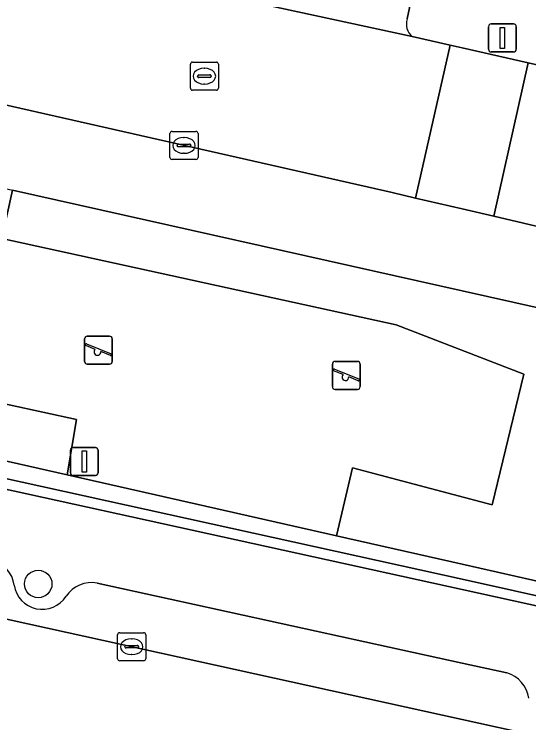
# Model space of a CAD drawing. Extents: x 162172 to 163187, y 382874 to 383685.
# Drawn here: x 162984.04 to 163002.38, y 383081.93 to 383107.2 of the extents above; entities that cross this region are included whole.
import ezdxf

# ---------------------------------------------------------------- set-up
doc = ezdxf.new("R2010")
doc.units = 0
for name, color, linetype in [('IMGEO_Boom', 7, 'Continuous'), ('IMGEO_Groenvoorziening', 7, 'Continuous'), ('IMGEO_Haag', 7, 'Continuous'), ('IMGEO_Hek', 7, 'Continuous'), ('IMGEO_Kolk', 7, 'Continuous'), ('IMGEO_Lichtmast', 7, 'Continuous'), ('IMGEO_Parkeervlak_open', 7, 'Continuous'), ('IMGEO_Rijbaan_lokaal_open', 7, 'Continuous'), ('IMGEO_Rioolput', 7, 'Continuous'), ('IMGEO_Speelvoorziening', 7, 'Continuous'), ('IMGEO_Terreindeel_zand', 7, 'Continuous'), ('IMGEO_Verkeersbordpaal', 7, 'Continuous'), ('IMGEO_Voetpad_open', 7, 'Continuous')]:
    doc.layers.add(name, color=color, linetype=linetype)

msp = doc.modelspace()

# ---------------------------------------------------------------- linework, layer by layer
at = {"layer": 'IMGEO_Boom'}
msp.add_circle((162984.894, 383086.88), 0.489, dxfattribs=at)
at = {"layer": 'IMGEO_Groenvoorziening'}
for points in [[(163007.118, 383095.739), (163000, 383097.338), (162983.981, 383100.923), (162983.596, 383099.2), (162997.652, 383096.125), (163002.208, 383094.365), (163001.069, 383089.706), (162996.099, 383091.017), (162995.53, 383088.595), (163000, 383087.584), (163005.036, 383086.445)], [(162985.927, 383090.767), (162977.349, 383092.708), (162972.998, 383093.692), (162967.241, 383094.994), (162957.516, 383097.194), (162957.361, 383096.454), (163000, 383087.049), (163005.605, 383085.809), (163013.53, 383084.051), (163013.634, 383084.501), (163005.036, 383086.445), (163000, 383087.584), (162995.53, 383088.595)], [(163013.53, 383084.051), (163005.605, 383085.809), (163000, 383087.049), (162957.361, 383096.454), (162957.281, 383096.072), (163000, 383086.678), (163013.453, 383083.72)], [(162977.349, 383092.708), (162985.927, 383090.767), (162986.263, 383092.743), (162977.842, 383094.572)]]:
    msp.add_lwpolyline(points, close=True, dxfattribs=at)
at = {"layer": 'IMGEO_Haag'}
for points in [[(162967.241, 383094.994), (162957.516, 383097.194), (162957.361, 383096.454), (163000, 383087.049), (163005.605, 383085.809), (163013.53, 383084.051), (163013.634, 383084.501), (163005.036, 383086.445), (163000, 383087.584), (162995.53, 383088.595), (162985.927, 383090.767), (162977.349, 383092.708), (162972.998, 383093.692)], [(163013.53, 383084.051), (163005.605, 383085.809), (163000, 383087.049), (162957.361, 383096.454), (162957.281, 383096.072), (163000, 383086.678), (163013.453, 383083.72)]]:
    msp.add_lwpolyline(points, close=True, dxfattribs=at)
at = {"layer": 'IMGEO_Hek'}
msp.add_lwpolyline([(163005.036, 383086.445), (162995.53, 383088.595), (162985.927, 383090.767), (162977.349, 383092.708), (162972.998, 383093.692), (162967.241, 383094.994), (162969.304, 383104.205), (162982.566, 383101.239), (162982.181, 383099.517), (162983.596, 383099.2), (162983.981, 383100.923), (163000, 383097.338), (163007.118, 383095.739)], dxfattribs=at)
at = {"layer": 'IMGEO_Kolk'}
for p, q in [((162989.588, 383102.09), (162989.588, 383102.942)), ((162989.663, 383103.016), (162990.515, 383103.016)), ((162990.589, 383102.942), (162990.589, 383102.09)), ((162990.076, 383102.796), (162990.101, 383102.796)), ((162989.847, 383102.51), (162989.847, 383102.522)), ((162990.285, 383102.473), (162989.887, 383102.473)), ((162989.89, 383102.559), (162990.288, 383102.559)), ((162990.331, 383102.522), (162990.331, 383102.51)), ((162990.099, 383102.236), (162990.074, 383102.236)), ((162990.515, 383102.016), (162989.663, 383102.016)), ((162987.724, 383084.216), (162987.724, 383085.068)), ((162987.799, 383085.142), (162988.651, 383085.142)), ((162988.725, 383085.068), (162988.725, 383084.216)), ((162988.212, 383084.922), (162988.237, 383084.922)), ((162987.983, 383084.636), (162987.983, 383084.648)), ((162988.421, 383084.599), (162988.023, 383084.599)), ((162988.026, 383084.685), (162988.424, 383084.685)), ((162988.467, 383084.648), (162988.467, 383084.636)), ((162988.235, 383084.362), (162988.21, 383084.362)), ((162988.651, 383084.142), (162987.799, 383084.142))]:
    msp.add_line(p, q, dxfattribs=at)
for points in [[(162989.588, 383102.09), (162989.588, 383102.942)], [(162989.663, 383103.016), (162990.515, 383103.016)], [(162990.589, 383102.942), (162990.589, 383102.09)], [(162990.515, 383102.016), (162989.663, 383102.016)], [(162987.724, 383084.216), (162987.724, 383085.068)], [(162987.799, 383085.142), (162988.651, 383085.142)], [(162988.725, 383085.068), (162988.725, 383084.216)], [(162988.651, 383084.142), (162987.799, 383084.142)]]:
    msp.add_lwpolyline(points, dxfattribs=at)
for centre, radius, start, end in [((162989.665, 383102.94), 0.0765, 91.552, 178.448), ((162989.665, 383102.94), 0.0765, 91.552, 178.448), ((162990.513, 383102.94), 0.0765, 1.552, 88.448), ((162990.513, 383102.94), 0.0765, 1.552, 88.448), ((162989.887, 383102.519), 0.0403, 85.8775, 175.7526), ((162989.884, 383102.509), 0.0366, 178.938, 274.7102), ((162990.288, 383102.516), 0.043, 264.8664, 352.4533), ((162990.292, 383102.521), 0.0386, 1.7309, 96.639), ((162989.665, 383102.092), 0.0765, 181.552, 268.448), ((162989.665, 383102.092), 0.0765, 181.552, 268.448), ((162990.513, 383102.092), 0.0765, 271.552, 358.448), ((162990.513, 383102.092), 0.0765, 271.552, 358.448), ((162987.801, 383085.066), 0.0765, 91.552, 178.448), ((162987.801, 383085.066), 0.0765, 91.552, 178.448), ((162988.649, 383085.066), 0.0765, 1.552, 88.448), ((162988.649, 383085.066), 0.0765, 1.552, 88.448), ((162988.023, 383084.645), 0.0403, 85.8775, 175.7526), ((162988.02, 383084.635), 0.0366, 178.938, 274.7102), ((162988.424, 383084.642), 0.043, 264.8664, 352.4533), ((162988.428, 383084.647), 0.0386, 1.7309, 96.639), ((162987.801, 383084.218), 0.0765, 181.552, 268.448), ((162987.801, 383084.218), 0.0765, 181.552, 268.448), ((162988.649, 383084.218), 0.0765, 271.552, 358.448), ((162988.649, 383084.218), 0.0765, 271.552, 358.448)]:
    msp.add_arc(centre, radius, start, end, dxfattribs=at)
for centre, major_axis, ratio, start_param, end_param in [((162990.075, 383102.516), (-0.387, 0.002), 0.722429, 4.712389, 7.853982), ((162990.1, 383102.516), (-0.39, 0.002), 0.717154, 1.570796, 4.712389), ((162988.211, 383084.642), (-0.387, 0.002), 0.722429, 4.712389, 7.853982), ((162988.236, 383084.642), (-0.39, 0.002), 0.717154, 1.570796, 4.712389)]:
    msp.add_ellipse(centre, major_axis=major_axis, ratio=ratio, start_param=start_param, end_param=end_param, dxfattribs=at)
at = {"layer": 'IMGEO_Lichtmast'}
for p, q in [((163000.942, 383105.95), (163000.942, 383106.75)), ((163000.942, 383106.75), (163000.942, 383105.95)), ((163001.042, 383106.85), (163001.832, 383106.85)), ((163001.832, 383106.85), (163001.042, 383106.85)), ((163001.932, 383106.75), (163001.932, 383105.95)), ((163001.932, 383105.95), (163001.932, 383106.75)), ((163001.832, 383105.85), (163001.042, 383105.85)), ((163001.042, 383105.85), (163001.832, 383105.85))]:
    msp.add_line(p, q, dxfattribs=at)
msp.add_lwpolyline([(163001.362, 383106.725), (163001.512, 383106.725), (163001.512, 383105.975), (163001.362, 383105.975), (163001.362, 383106.725)], dxfattribs=at)
for centre, start, end in [((163001.042, 383106.75), 90, 180), ((163001.042, 383106.75), 90, 180), ((163001.832, 383106.75), 0, 90), ((163001.832, 383106.75), 360, 90), ((163001.042, 383105.95), 180, 270), ((163001.042, 383105.95), 180, 270), ((163001.832, 383105.95), 270, 0), ((163001.832, 383105.95), 270, 0)]:
    msp.add_arc(centre, 0.1, start, end, dxfattribs=at)
at = {"layer": 'IMGEO_Parkeervlak_open'}
for points in [[(162777.11, 383131.169), (162892.326, 383105.776), (163000, 383082.046), (163013.118, 383079.154)], [(162975.76, 383111.323), (162985.56, 383109.143), (162998.226, 383106.407)], [(162998.044, 383107.028), (162998.198, 383107.774)], [(163001.597, 383083.706), (163000, 383084.056), (162986.991, 383086.909)]]:
    msp.add_lwpolyline(points, dxfattribs=at)
for centre, radius, start, end in [((162998.572, 383106.845), 0.558, 160.9218, 231.7473), ((162982.995, 383086.71), 1.049, 7.1192, 75.9795), ((162985.035, 383086.985), 1.01, 188.2453, 327.341), ((162986.787, 383085.85), 1.078, 79.1181, 146.8407), ((163001.291, 383082.649), 1.1, 8.4231, 73.8763)]:
    msp.add_arc(centre, radius, start, end, dxfattribs=at)
at = {"layer": 'IMGEO_Rijbaan_lokaal_open'}
for points in [[(162998.345, 383100.64), (162999.573, 383106.093), (162998.226, 383106.407), (162985.56, 383109.143), (162975.76, 383111.323), (162973.673, 383111.787), (162968.771, 383110.572), (162965.041, 383111.409), (162963.964, 383106.56), (162966.126, 383106.079), (162971.268, 383104.961), (162974.997, 383105.942), (162997.508, 383100.834)], [(163001.131, 383099.992), (163002.362, 383105.462), (163000, 383105.994), (162999.573, 383106.093), (162998.345, 383100.64), (163000, 383100.255)]]:
    msp.add_lwpolyline(points, close=True, dxfattribs=at)
for points in [[(163080.79, 383065.134), (163068.711, 383065.723), (163068.825, 383068.129), (163067.058, 383068.213), (163061.853, 383068.428), (163061.041, 383068.559), (163060.169, 383068.694), (163052.628, 383070.411), (163050.878, 383070.822), (163024.93, 383076.525), (163021.318, 383077.345), (163013.684, 383079.024), (163013.118, 383079.154), (163000, 383082.046), (162892.326, 383105.776)], [(163051.082, 383094.593), (163050.717, 383094.674), (163028.204, 383099.671), (163025.61, 383100.245), (163018.77, 383101.766), (163015.749, 383102.447), (163004.4, 383105.002), (163002.362, 383105.462), (163001.131, 383099.992), (163003.245, 383099.501), (163014.428, 383096.903), (163014.55, 383096.853), (163014.653, 383096.806)]]:
    msp.add_lwpolyline(points, dxfattribs=at)
at = {"layer": 'IMGEO_Rioolput'}
for p, q in [((162990.391, 383105.487), (162991.243, 383105.487)), ((162990.316, 383104.561), (162990.316, 383105.413)), ((162990.804, 383105.267), (162990.829, 383105.267)), ((162991.317, 383105.413), (162991.317, 383104.561)), ((162990.575, 383104.981), (162990.575, 383104.993)), ((162990.618, 383105.03), (162991.016, 383105.03)), ((162991.059, 383104.993), (162991.059, 383104.981)), ((162991.013, 383104.944), (162990.615, 383104.944)), ((162990.827, 383104.707), (162990.802, 383104.707)), ((162991.243, 383104.487), (162990.391, 383104.487))]:
    msp.add_line(p, q, dxfattribs=at)
for points in [[(162990.391, 383105.487), (162991.243, 383105.487)], [(162990.316, 383104.561), (162990.316, 383105.413)], [(162991.317, 383105.413), (162991.317, 383104.561)], [(162991.243, 383104.487), (162990.391, 383104.487)]]:
    msp.add_lwpolyline(points, dxfattribs=at)
for centre, radius, start, end in [((162990.393, 383105.411), 0.0765, 91.552, 178.448), ((162990.393, 383105.411), 0.0765, 91.552, 178.448), ((162991.241, 383105.411), 0.0765, 1.552, 88.448), ((162991.241, 383105.411), 0.0765, 1.552, 88.448), ((162990.615, 383104.99), 0.0403, 85.8775, 175.7526), ((162990.612, 383104.98), 0.0366, 178.938, 274.7102), ((162991.016, 383104.987), 0.043, 264.8664, 352.4533), ((162991.02, 383104.992), 0.0386, 1.7309, 96.639), ((162990.393, 383104.563), 0.0765, 181.552, 268.448), ((162990.393, 383104.563), 0.0765, 181.552, 268.448), ((162991.241, 383104.563), 0.0765, 271.552, 358.448), ((162991.241, 383104.563), 0.0765, 271.552, 358.448)]:
    msp.add_arc(centre, radius, start, end, dxfattribs=at)
for centre, major_axis, ratio, start_param, end_param in [((162990.803, 383104.987), (-0.387, 0.002), 0.722429, 4.712389, 7.853982), ((162990.828, 383104.987), (-0.39, 0.002), 0.717154, 1.570796, 4.712389)]:
    msp.add_ellipse(centre, major_axis=major_axis, ratio=ratio, start_param=start_param, end_param=end_param, dxfattribs=at)
at = {"layer": 'IMGEO_Speelvoorziening'}
for p, q in [((162986.543, 383094.818), (162986.543, 383095.618)), ((162986.543, 383095.618), (162986.543, 383094.818)), ((162986.643, 383095.718), (162987.433, 383095.718)), ((162987.433, 383095.718), (162986.643, 383095.718)), ((162987.533, 383095.618), (162987.533, 383094.818)), ((162987.533, 383094.818), (162987.533, 383095.618)), ((162986.926, 383095.246), (162986.587, 383095.383)), ((162986.612, 383095.443), (162987.488, 383095.09)), ((162987.464, 383095.03), (162987.124, 383095.167)), ((162987.433, 383094.718), (162986.643, 383094.718)), ((162986.643, 383094.718), (162987.433, 383094.718)), ((162995.379, 383093.917), (162995.379, 383094.717)), ((162995.379, 383094.717), (162995.379, 383093.917)), ((162995.479, 383094.817), (162996.269, 383094.817)), ((162996.269, 383094.817), (162995.479, 383094.817)), ((162996.369, 383094.717), (162996.369, 383093.917)), ((162996.369, 383093.917), (162996.369, 383094.717)), ((162995.762, 383094.345), (162995.423, 383094.482)), ((162995.448, 383094.542), (162996.324, 383094.189)), ((162996.3, 383094.129), (162995.96, 383094.266)), ((162996.269, 383093.817), (162995.479, 383093.817)), ((162995.479, 383093.817), (162996.269, 383093.817))]:
    msp.add_line(p, q, dxfattribs=at)
for centre, radius, start, end in [((162986.643, 383095.618), 0.1, 90, 180), ((162986.643, 383095.618), 0.1, 90, 180), ((162987.433, 383095.618), 0.1, 0, 90), ((162987.433, 383095.618), 0.1, 360, 90), ((162986.6, 383095.413), 0.0327, 68.078, 248.078), ((162987.005, 383095.156), 0.12, 130.9928, 5.1632), ((162987.476, 383095.06), 0.0327, 248.078, 68.078), ((162986.643, 383094.818), 0.1, 180, 270), ((162986.643, 383094.818), 0.1, 180, 270), ((162987.433, 383094.818), 0.1, 270, 0), ((162987.433, 383094.818), 0.1, 270, 0), ((162995.479, 383094.717), 0.1, 90, 180), ((162995.479, 383094.717), 0.1, 90, 180), ((162996.269, 383094.717), 0.1, 0, 90), ((162996.269, 383094.717), 0.1, 360, 90), ((162995.436, 383094.512), 0.0327, 68.078, 248.078), ((162995.841, 383094.255), 0.12, 130.9928, 5.1632), ((162996.312, 383094.159), 0.0327, 248.078, 68.078), ((162995.479, 383093.917), 0.1, 180, 270), ((162995.479, 383093.917), 0.1, 180, 270), ((162996.269, 383093.917), 0.1, 270, 0), ((162996.269, 383093.917), 0.1, 270, 0)]:
    msp.add_arc(centre, radius, start, end, dxfattribs=at)
at = {"layer": 'IMGEO_Terreindeel_zand'}
msp.add_lwpolyline([(162983.596, 383099.2), (162982.181, 383099.517), (162978.705, 383100.301), (162975.944, 383098.403), (162970.422, 383099.473), (162969.939, 383097.368), (162971.63, 383095.366), (162972.998, 383093.692), (162977.349, 383092.708), (162977.842, 383094.572), (162986.263, 383092.743), (162985.927, 383090.767), (162995.53, 383088.595), (162996.099, 383091.017), (163001.069, 383089.706), (163002.208, 383094.365), (162997.652, 383096.125)], close=True, dxfattribs=at)
at = {"layer": 'IMGEO_Verkeersbordpaal'}
for p, q in [((162986.039, 383090.847), (162986.039, 383091.647)), ((162986.039, 383091.647), (162986.039, 383090.847)), ((162986.139, 383091.747), (162986.929, 383091.747)), ((162986.929, 383091.747), (162986.139, 383091.747)), ((162987.029, 383091.647), (162987.029, 383090.847)), ((162987.029, 383090.847), (162987.029, 383091.647)), ((162986.929, 383090.747), (162986.139, 383090.747)), ((162986.139, 383090.747), (162986.929, 383090.747))]:
    msp.add_line(p, q, dxfattribs=at)
msp.add_lwpolyline([(162986.459, 383091.622), (162986.609, 383091.622), (162986.609, 383090.872), (162986.459, 383090.872), (162986.459, 383091.622)], dxfattribs=at)
for centre, start, end in [((162986.139, 383091.647), 90, 180), ((162986.139, 383091.647), 90, 180), ((162986.929, 383091.647), 0, 90), ((162986.929, 383091.647), 360, 90), ((162986.139, 383090.847), 180, 270), ((162986.139, 383090.847), 180, 270), ((162986.929, 383090.847), 270, 0), ((162986.929, 383090.847), 270, 0)]:
    msp.add_arc(centre, 0.1, start, end, dxfattribs=at)
at = {"layer": 'IMGEO_Voetpad_open'}
for points in [[(162908.002, 383117.921), (162948.359, 383108.955), (162957.621, 383106.897), (162955.465, 383096.482), (162957.281, 383096.072), (162957.361, 383096.454), (162957.516, 383097.194), (162959.448, 383106.413), (162969.304, 383104.205), (162982.566, 383101.239), (162983.981, 383100.923), (163000, 383097.338), (163007.118, 383095.739), (163015.79, 383093.79), (163013.634, 383084.501), (163013.53, 383084.051), (163013.453, 383083.72), (163015.783, 383083.207), (163015.918, 383083.833), (163017.466, 383091.031)], [(163003.25, 383098.213), (163003.392, 383099.063), (163003.245, 383099.501), (163001.131, 383099.992), (163000, 383100.255), (162998.345, 383100.64), (162997.508, 383100.834), (162974.997, 383105.942), (162971.268, 383104.961), (162966.126, 383106.079), (162963.964, 383106.56), (162953.305, 383108.932), (162940.468, 383111.762), (162928.779, 383114.324), (162924.318, 383117.546)], [(162998.198, 383107.774), (162998.044, 383107.028)], [(163064.86, 383072.345), (163063.757, 383072.593), (163053.004, 383075.009), (163034.136, 383079.167), (163033.061, 383079.404), (163023.005, 383081.619), (163020.624, 383082.143), (163015.783, 383083.207), (163013.453, 383083.72), (163000, 383086.678), (162957.281, 383096.072), (162955.465, 383096.482), (162946.311, 383098.498), (162905.948, 383107.39)], [(162998.226, 383106.407), (162999.573, 383106.093), (163000, 383105.994), (163002.362, 383105.462), (163004.4, 383105.002)], [(162986.991, 383086.909), (163000, 383084.056), (163001.597, 383083.706)]]:
    msp.add_lwpolyline(points, dxfattribs=at)
for centre, radius, start, end in [((162998.572, 383106.845), 0.558, 160.9218, 231.7473), ((162982.995, 383086.71), 1.049, 7.1192, 75.9795), ((162985.035, 383086.985), 1.01, 188.2453, 327.341), ((162986.787, 383085.85), 1.078, 79.1181, 146.8407), ((163001.291, 383082.649), 1.1, 8.4231, 73.8763)]:
    msp.add_arc(centre, radius, start, end, dxfattribs=at)

doc.saveas('drawing.dxf')
